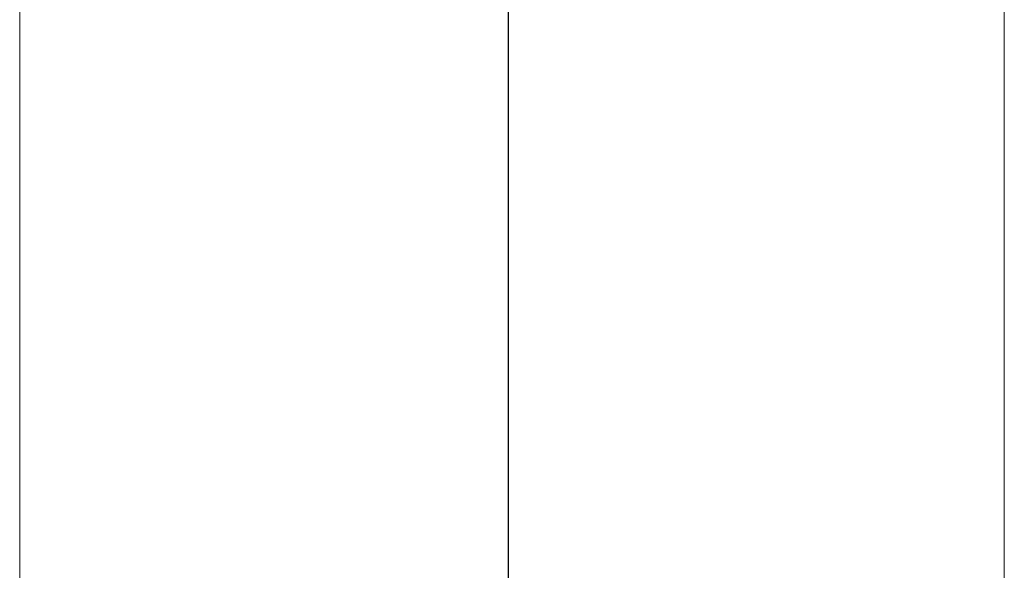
# Model space of a CAD drawing. Header units: metres. Extents: x -16.9 to 14.1, y -10.1 to 10.9.
# Tile 313 of 656: x -11.1 to -10.6, y 6.1 to 6.4. Entities that reach past the tile are written whole.
import ezdxf

# ---------------------------------------------------------------- set-up
doc = ezdxf.new("R2010")
doc.units = ezdxf.units.M
doc.layers.add('G-ANNO-TEXT', color=231, linetype='Continuous', lineweight=9)
doc.layers.add('S-BEAM', color=12, linetype='Continuous', lineweight=18)

msp = doc.modelspace()

# ---------------------------------------------------------------- linework, layer by layer
at = {"layer": 'G-ANNO-TEXT', "color": 190, "lineweight": 25}
for p in [(-10.85074, 4.44187), (-10.85074, 3.92021), (-10.85074, 5.89783), (-10.85074, 5.47023)]:
    msp.add_line(p, (-10.85074, 8.30783), dxfattribs=at)
at = {"layer": 'S-BEAM'}
for p, q in [((-11.12382, 7.10525), (-11.12382, 5.31718)), ((-10.57382, 7.10525), (-10.57382, 5.31932))]:
    msp.add_line(p, q, dxfattribs=at)

doc.saveas('drawing.dxf')
